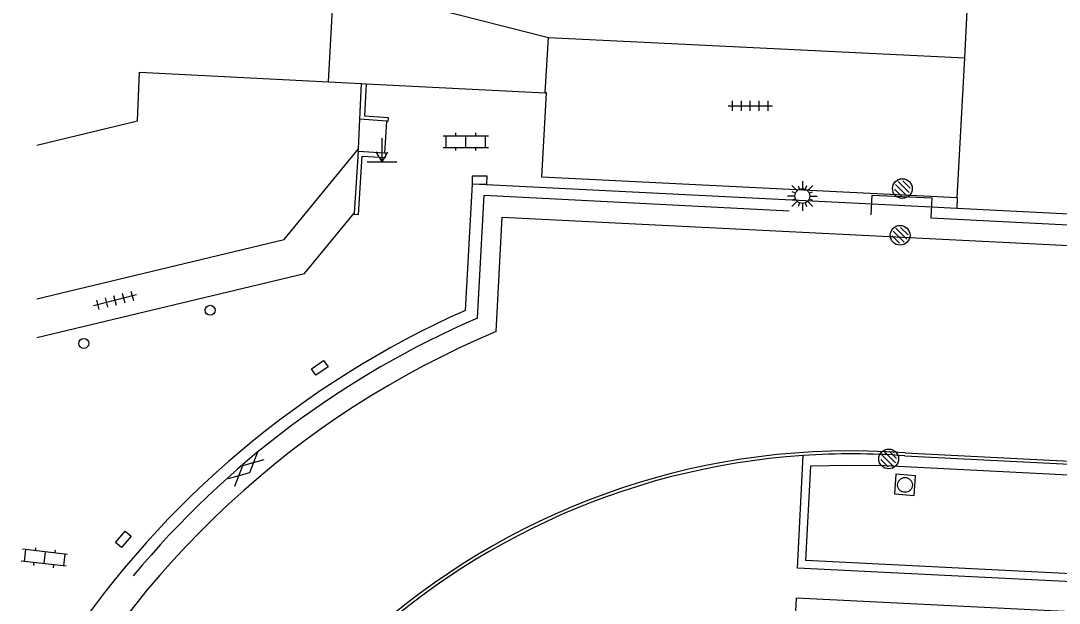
# Model space of a CAD drawing. Extents: x 132994 to 136000, y 393499 to 395512.
# Drawn here: x 132999.2 to 133051.7, y 394679.4 to 394708.9 of the extents above; entities that cross this region are included whole.
import ezdxf

# ---------------------------------------------------------------- set-up
doc = ezdxf.new("R2010")
doc.units = 0
for name, color, linetype in [('bs-afsc-hekwerk laag', 7, 'Continuous'), ('bs-symb-tijdwaarneming atletiek', 7, 'Continuous'), ('bs-symb-veldverlichting', 7, 'Continuous'), ('gg-afsc-hekwerk', 7, 'Continuous'), ('gg-afsc-muur', 7, 'Continuous'), ('gg-bbg-bijgebouw', 7, 'Continuous'), ('gg-bbg-hoofdgebouw', 7, 'Continuous'), ('gg-bbg-tussenscheiding', 7, 'Continuous'), ('gg-knt-trap', 7, 'Continuous'), ('gg-knt-verharding', 7, 'Continuous'), ('gt-grn-afwateringsgoot', 7, 'Continuous'), ('gt-symb-gesloten verharding', 7, 'Continuous'), ('gt-symb-klinker verharding', 7, 'Continuous'), ('gt-symb-kolk', 7, 'Continuous'), ('gt-symb-kolk center center', 7, 'Continuous'), ('gt-symb-markant object', 7, 'Continuous'), ('gt-symb-rioolschacht', 7, 'Continuous'), ('gt-symb-tegel verharding', 7, 'Continuous'), ('gt-symb-vlaggenmast', 7, 'Continuous')]:
    doc.layers.add(name, color=color, linetype=linetype)

# ---------------------------------------------------------------- blocks, each defined once
blk = doc.blocks.new('gt0-TEG1')
at = {"layer": 'gt-symb-tegel verharding'}
for p, q in [((-1.125, 0), (1.125, 0)), ((-0.9, -0.25), (-0.9, 0.25)), ((-0.45, -0.25), (-0.45, 0.25)), ((0, -0.25), (0, 0.25)), ((0.45, -0.25), (0.45, 0.25)), ((0.9, -0.25), (0.9, 0.25))]:
    blk.add_line(p, q, dxfattribs=at)
blk = doc.blocks.new('bs0-VELDV')
at = {"layer": 'bs-symb-veldverlichting'}
for p, q in [((-0.53, 0.53), (-0.265, 0.265)), ((0, 0.75), (0, 0.375)), ((0.265, 0.265), (0.53, 0.53)), ((-0.375, 0), (-0.75, 0)), ((-0.346, 0.144), (-0.52, 0.215)), ((-0.215, 0.52), (-0.144, 0.346)), ((0.215, 0.52), (0.144, 0.346)), ((0.346, 0.144), (0.52, 0.215)), ((0.375, 0), (0.75, 0)), ((-0.265, -0.265), (-0.53, -0.53)), ((-0.346, -0.144), (-0.52, -0.215)), ((-0.144, -0.346), (-0.215, -0.52)), ((0, -0.375), (0, -0.75)), ((0.144, -0.346), (0.215, -0.52)), ((0.265, -0.265), (0.53, -0.53)), ((0.346, -0.144), (0.52, -0.215))]:
    blk.add_line(p, q, dxfattribs=at)
blk.add_circle((0, 0), 0.375, dxfattribs=at)
blk = doc.blocks.new('bs0-TIJDW')
at = {"layer": 'bs-symb-tijdwaarneming atletiek'}
for p, q in [((-0.345, 0.203), (0.203, -0.345)), ((-0.212, 0.354), (0.345, -0.203)), ((0.025, 0.399), (0.399, 0.025)), ((-0.399, -0.025), (-0.025, -0.399))]:
    blk.add_line(p, q, dxfattribs=at)
blk.add_circle((0, 0), 0.5, dxfattribs=at)
blk = doc.blocks.new('gt0-RS')
at = {"layer": 'gt-symb-rioolschacht'}
blk.add_lwpolyline([(-0.5, -0.5), (0.5, -0.5), (0.5, 0.5), (-0.5, 0.5)], close=True, dxfattribs=at)
blk.add_circle((0, 0), 0.375, dxfattribs=at)
blk = doc.blocks.new('gt0-KOLKCC')
at = {"layer": 'gt-symb-kolk center center'}
blk.add_lwpolyline([(-0.375, 0.2), (0.375, 0.2), (0.375, -0.2), (-0.375, -0.2)], close=True, dxfattribs=at)
blk = doc.blocks.new('gt0-VMAST')
at = {"layer": 'gt-symb-vlaggenmast'}
blk.add_circle((0, 0), 0.25, dxfattribs=at)
blk = doc.blocks.new('gt0-GESVH1')
at = {"layer": 'gt-symb-gesloten verharding'}
for p, q in [((-0.992, -0.261), (0.008, 0.239)), ((0.008, -0.261), (-0.992, 0.239)), ((0.008, 0.239), (1.008, -0.261)), ((1.008, 0.239), (0.008, -0.261))]:
    blk.add_line(p, q, dxfattribs=at)
blk = doc.blocks.new('gt0-MARKOB')
at = {"layer": 'gt-symb-markant object'}
for p, q in [((0, 0), (0, 1.2)), ((-0.75, 0), (0.75, 0)), ((0, 0), (-0.3, 0.52)), ((0, 0), (0.3, 0.52))]:
    blk.add_line(p, q, dxfattribs=at)
blk = doc.blocks.new('gt0-KL1')
at = {"layer": 'gt-symb-klinker verharding'}
for p, q in [((-1.15, 0.3), (1.15, 0.3)), ((-1, -0.3), (-1, 0.3)), ((-0.5, 0.3), (-0.5, 0.45)), ((0, -0.3), (0, 0.3)), ((0.5, 0.3), (0.5, 0.45)), ((1, -0.3), (1, 0.3)), ((-1.15, -0.3), (1.15, -0.3)), ((-0.5, -0.45), (-0.5, -0.3)), ((0.5, -0.45), (0.5, -0.3))]:
    blk.add_line(p, q, dxfattribs=at)
blk = doc.blocks.new('gt0-KOLK')
at = {"layer": 'gt-symb-kolk'}
blk.add_lwpolyline([(0, 0), (0.375, 0), (0.375, 0.4), (-0.375, 0.4), (-0.375, 0), (0, 0)], dxfattribs=at)

msp = doc.modelspace()

# ---------------------------------------------------------------- linework, layer by layer
at = {"layer": 'bs-afsc-hekwerk laag'}
for points in [[(133022.296, 394693.797), (133022.635, 394700.02), (133038.062, 394699.222)], [(133042.21, 394699.024), (133042.249, 394700.027), (133045.276, 394699.878), (133045.228, 394698.879), (133160.15, 394693.019), (133159.826, 394687.149)]]:
    msp.add_lwpolyline(points, dxfattribs=at)
msp.add_arc((133040.892, 394650.821), 46.827, 113.3983, 140.2625, dxfattribs=at)
at = {"layer": 'gg-afsc-hekwerk'}
for points in [[(133022.296, 394693.797), (133022.635, 394700.02), (133038.062, 394699.222)], [(133042.21, 394699.024), (133042.249, 394700.027), (133045.276, 394699.878), (133045.228, 394698.879), (133160.15, 394693.019), (133159.826, 394687.149)]]:
    msp.add_lwpolyline(points, dxfattribs=at)
msp.add_arc((133040.892, 394650.821), 46.827, 113.3983, 140.2625, dxfattribs=at)
at = {"layer": 'gg-afsc-muur'}
for p, q in [((133016.333, 394703.862), (133016.43, 394705.676)), ((133017.697, 394703.76), (133016.333, 394703.862)), ((133016.259, 394702.226), (133016.062, 394699.107)), ((133017.58, 394702.14), (133016.259, 394702.226))]:
    msp.add_line(p, q, dxfattribs=at)
for points in [[(133016.662, 394705.664), (133016.577, 394704.036), (133017.772, 394703.948), (133017.75, 394703.756), (133017.697, 394703.76)], [(133016.062, 394699.107), (133016.059, 394699.065), (133016.276, 394699.05), (133016.459, 394701.991), (133017.646, 394701.924), (133017.664, 394702.135), (133017.58, 394702.14)]]:
    msp.add_lwpolyline(points, dxfattribs=at)
at = {"layer": 'gg-bbg-bijgebouw'}
for p, q in [((133025.721, 394705.208), (133025.885, 394708.003)), ((133014.763, 394705.76), (133016.43, 394705.676)), ((133016.43, 394705.676), (133016.662, 394705.664)), ((133016.662, 394705.664), (133025.721, 394705.208))]:
    msp.add_line(p, q, dxfattribs=at)
at = {"layer": 'gg-bbg-hoofdgebouw'}
for p, q in [((133046.942, 394706.972), (133047.185, 394711.722)), ((133025.885, 394708.003), (133046.942, 394706.972))]:
    msp.add_line(p, q, dxfattribs=at)
msp.add_lwpolyline([(133000, 394702.544), (133005.091, 394703.78), (133005.201, 394706.242), (133014.763, 394705.76)], dxfattribs=at)
at = {"layer": 'gg-bbg-tussenscheiding'}
msp.add_lwpolyline([(133014.763, 394705.76), (133015.012, 394710.376), (133016.78, 394710.333), (133025.885, 394708.003)], dxfattribs=at)
at = {"layer": 'gg-knt-trap'}
for p, q in [((133016.266, 394702.374), (133016.333, 394703.862)), ((133017.697, 394703.76), (133017.58, 394702.14)), ((133016.259, 394702.226), (133016.266, 394702.374))]:
    msp.add_line(p, q, dxfattribs=at)
for points in [[(133000, 394694.769), (133012.513, 394697.782), (133016.266, 394702.374)], [(133000, 394692.808), (133013.549, 394696.048), (133016.062, 394699.107)]]:
    msp.add_lwpolyline(points, dxfattribs=at)
at = {"layer": 'gg-knt-verharding'}
for p, q in [((133046.559, 394699.88), (133046.942, 394706.972)), ((133042.232, 394699.583), (133045.254, 394699.43)), ((133046.559, 394699.88), (133046.531, 394699.366)), ((133045.254, 394699.43), (133046.531, 394699.366)), ((133043.913, 394686.825), (133127.31, 394682.632))]:
    msp.add_line(p, q, dxfattribs=at)
for points in [[(133046.559, 394699.88), (133025.542, 394700.926), (133025.79, 394705.204), (133025.721, 394705.208)], [(133021.683, 394694.188), (133022.047, 394700.59), (133022.39, 394700.583), (133042.232, 394699.583)], [(133046.531, 394699.366), (133085.057, 394697.428), (133160.672, 394693.58), (133159.914, 394679.498)], [(133023.241, 394693.119), (133023.544, 394698.901), (133085.972, 394695.79), (133158.968, 394692.085), (133158.266, 394678.907)], [(133037.092, 394652.653), (133038.428, 394679.642), (133079.748, 394677.58), (133079.805, 394679.071), (133038.483, 394681.144), (133038.767, 394686.84)], [(133146.025, 394675.674), (133145.925, 394673.263), (133133.957, 394673.864), (133134.074, 394676.748), (133089.371, 394679.002), (133089.449, 394681.494), (133077.658, 394682.056), (133077.537, 394679.591), (133038.904, 394681.528), (133039.159, 394686.325), (133041.027, 394686.358), (133042.893, 394686.327), (133127.983, 394682.017)]]:
    msp.add_lwpolyline(points, dxfattribs=at)
for centre, radius, start, end in [((133041.193, 394650.444), 47.898, 114.0369, 146.1844), ((133041.207, 394650.43), 46.316, 112.8244, 152.8356), ((133041.234, 394650.406), 36.517, 93.8729, 177.0977), ((133041.234, 394650.301), 36.622, 85.8042, 93.8618)]:
    msp.add_arc(centre, radius, start, end, dxfattribs=at)
at = {"layer": 'gt-grn-afwateringsgoot'}
msp.add_line((133043.921, 394686.975), (133127.317, 394682.782), dxfattribs=at)
msp.add_arc((133041.219, 394650.421), 36.654, 85.7731, 265.2576, dxfattribs=at)

# ---------------------------------------------------------------- block references
at = {"layer": 'bs-symb-tijdwaarneming atletiek'}
for p in [(133043.784, 394700.355), (133043.67, 394697.99), (133043.091, 394686.666)]:
    msp.add_blockref('bs0-TIJDW', p, dxfattribs=at)
at = {"layer": 'bs-symb-veldverlichting'}
msp.add_blockref('bs0-VELDV', (133038.724, 394699.975), dxfattribs=at)
at = {"layer": 'gt-symb-gesloten verharding', "rotation": 42.285248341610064}
msp.add_blockref('gt0-GESVH1', (133010.577, 394686.154), dxfattribs=at)
at = {"layer": 'gt-symb-klinker verharding'}
msp.add_blockref('gt0-KL1', (133021.704, 394702.726), dxfattribs=at)
at = {"layer": 'gt-symb-klinker verharding', "rotation": 173.51433965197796}
msp.add_blockref('gt0-KL1', (133000.383, 394681.665), dxfattribs=at)
at = {"layer": 'gt-symb-kolk', "rotation": -1.1457628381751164}
msp.add_blockref('gt0-KOLK', (133022.39, 394700.583), dxfattribs=at)
at = {"layer": 'gt-symb-kolk center center'}
for p, rotation in [((133014.312, 394691.281), 34.119062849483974), ((133004.376, 394682.591), 50.2751374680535)]:
    msp.add_blockref('gt0-KOLKCC', p, dxfattribs=dict(at, rotation=rotation))
at = {"layer": 'gt-symb-markant object'}
msp.add_blockref('gt0-MARKOB', (133017.465, 394701.702), dxfattribs=at)
at = {"layer": 'gt-symb-rioolschacht', "rotation": 175.46947943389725}
msp.add_blockref('gt0-RS', (133043.916, 394685.351), dxfattribs=at)
at = {"layer": 'gt-symb-tegel verharding'}
msp.add_blockref('gt0-TEG1', (133036.09, 394704.54), dxfattribs=at)
at = {"layer": 'gt-symb-tegel verharding', "rotation": -165.3381298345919}
msp.add_blockref('gt0-TEG1', (133003.951, 394694.698), dxfattribs=at)
at = {"layer": 'gt-symb-vlaggenmast'}
for p in [(133008.769, 394694.193), (133002.378, 394692.512)]:
    msp.add_blockref('gt0-VMAST', p, dxfattribs=at)

doc.saveas('drawing.dxf')
